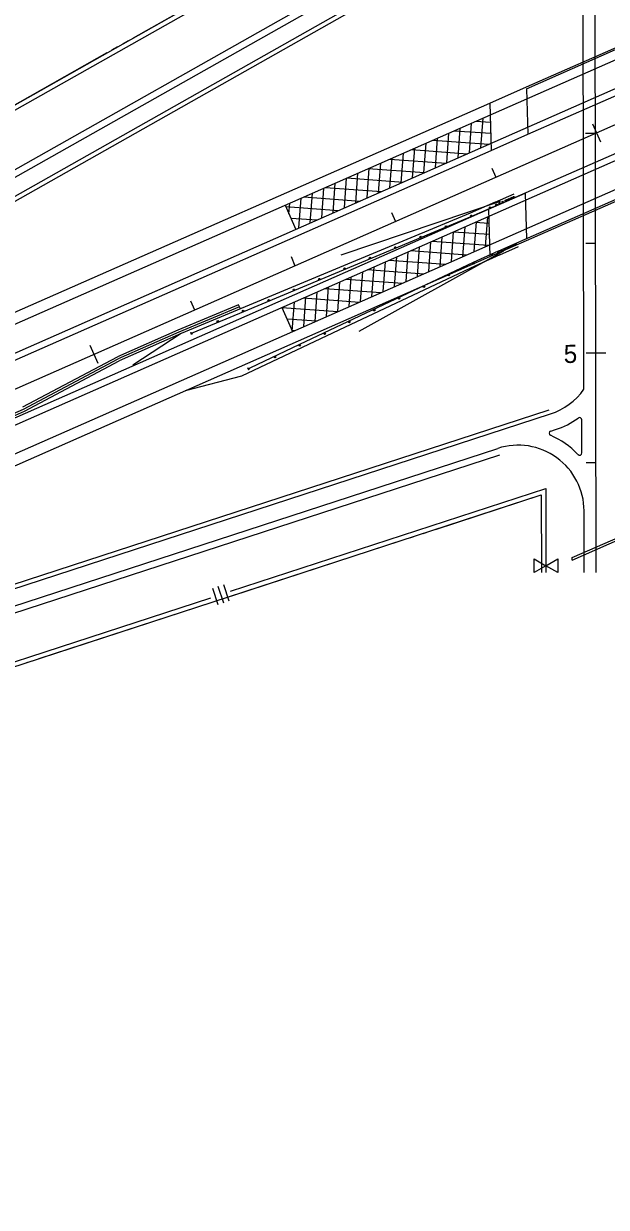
# Model space of a CAD drawing. Extents: x 192699 to 285914, y 194342 to 233219.
# Drawn here: x 237124 to 237654, y 218745 to 219823 of the extents above; entities that cross this region are included whole.
import ezdxf

# ---------------------------------------------------------------- set-up
doc = ezdxf.new("R2010")
doc.units = 0
for name, color, linetype in [('CENT LINE', 7, 'Continuous'), ('CONCRETE', 7, 'Continuous'), ('DRAINAGE', 7, 'Continuous'), ('GUARDRAIL', 7, 'Continuous'), ('PAVEMENT TRANSITION', 7, 'Continuous'), ('R-W - CofA', 7, 'Continuous'), ('R_Draft', 7, 'Continuous'), ('R_Proposed Guardrail', 7, 'Continuous'), ('ROAD', 7, 'Continuous'), ('SHOULDER', 7, 'Continuous'), ('STATIONING1', 7, 'Continuous'), ('STATIONING2', 7, 'Continuous'), ('WRSF', 7, 'Continuous')]:
    doc.layers.add(name, color=color, linetype=linetype)

msp = doc.modelspace()

# ---------------------------------------------------------------- linework, layer by layer
at = {"layer": 'CENT LINE'}
for p, q in [((229622.3, 216190.7), (246993.1, 223840)), ((237645.1, 219323.3), (237643.7, 220123.3))]:
    msp.add_line(p, q, dxfattribs=at)
at = {"layer": 'CONCRETE'}
for p, q in [((237319.4, 219567.1), (237264.1, 219544)), ((237321, 219563.4), (237319.4, 219567.1)), ((237264.1, 219544), (237209.1, 219519.8)), ((237267.2, 219541), (237210.5, 219516)), ((237122.9, 219474), (237209.1, 219519.8)), ((237124.3, 219470.2), (237210.5, 219516)), ((233268.5, 217772.3), (237124.3, 219470.2))]:
    msp.add_line(p, q, dxfattribs=at)
at = {"layer": 'DRAINAGE'}
for p, q in [((237623.1, 219336.8), (237667.1, 219356)), ((237623.1, 219334.6), (237667.1, 219353.8)), ((237623.1, 219334.6), (237623.1, 219336.8))]:
    msp.add_line(p, q, dxfattribs=at)
at = {"layer": 'GUARDRAIL'}
for p, q in [((237557.7, 219661.2), (237412.5, 219612.4)), ((237560.7, 219615.8), (237428.9, 219542.9))]:
    msp.add_line(p, q, dxfattribs=at)
at = {"layer": 'PAVEMENT TRANSITION'}
for p, q in [((237535.4, 219734.3), (237548.7, 219733.3)), ((237540, 219710.1), (237542, 219737.2)), ((237508.9, 219696.4), (237510.9, 219723.5)), ((237515.8, 219725.6), (237549, 219723.3)), ((237519.3, 219701), (237521.3, 219728)), ((237529.7, 219705.5), (237531.6, 219732.6)), ((237488.2, 219687.3), (237490.2, 219714.4)), ((237496.2, 219717), (237547.4, 219713.3)), ((237498.6, 219691.8), (237500.5, 219718.9)), ((237467.5, 219678.2), (237469.5, 219705.2)), ((237476.7, 219708.4), (237527.9, 219704.7)), ((237477.9, 219682.7), (237479.8, 219709.8)), ((237436.5, 219664.5), (237438.4, 219691.6)), ((237437.5, 219691.2), (237488.7, 219687.5)), ((237446.8, 219669), (237448.8, 219696.1)), ((237457.1, 219699.8), (237508.3, 219696.1)), ((237457.2, 219673.6), (237459.1, 219700.7)), ((237415.8, 219655.4), (237417.7, 219682.4)), ((237418, 219682.6), (237469.2, 219678.9)), ((237426.1, 219659.9), (237428.1, 219687)), ((237395.1, 219646.2), (237397, 219673.3)), ((237398.4, 219673.9), (237449.6, 219670.3)), ((237405.4, 219650.8), (237407.4, 219677.9)), ((237365.2, 219649.9), (237365.9, 219659.6)), ((237374.3, 219637.1), (237376.3, 219664.2)), ((237378.8, 219665.3), (237430, 219661.6)), ((237384.7, 219641.7), (237386.7, 219668.8)), ((237361.8, 219657.8), (237371.4, 219635.8)), ((237362.4, 219656.5), (237410.5, 219653)), ((237366.9, 219646.1), (237390.9, 219644.4)), ((237523.6, 219611.1), (237525.6, 219638.2)), ((237534, 219615.6), (237535.9, 219642.7)), ((237534.8, 219642.2), (237547.3, 219641.3)), ((237544.3, 219620.2), (237546.3, 219647.3)), ((237502.9, 219602), (237504.9, 219629)), ((237513.3, 219606.5), (237515.2, 219633.6)), ((237515.2, 219633.6), (237547.6, 219631.3)), ((237476.1, 219616.4), (237527.3, 219612.7)), ((237482.2, 219592.8), (237484.2, 219619.9)), ((237492.6, 219597.4), (237494.5, 219624.5)), ((237495.6, 219625), (237546.8, 219621.3)), ((237451.1, 219579.2), (237453.1, 219606.2)), ((237456.5, 219607.7), (237507.7, 219604.1)), ((237461.5, 219583.7), (237463.4, 219610.8)), ((237471.9, 219588.3), (237473.8, 219615.4)), ((237430.4, 219570), (237432.4, 219597.1)), ((237436.9, 219599.1), (237488.1, 219595.4)), ((237440.8, 219574.6), (237442.7, 219601.7)), ((237399.4, 219556.4), (237401.3, 219583.4)), ((237409.7, 219560.9), (237411.7, 219588)), ((237417.4, 219590.5), (237468.5, 219586.8)), ((237420.1, 219565.5), (237422, 219592.6)), ((237378.2, 219573.3), (237429.4, 219569.6)), ((237378.7, 219547.2), (237380.6, 219574.3)), ((237389, 219551.8), (237391, 219578.9)), ((237397.8, 219581.9), (237449, 219578.2)), ((237358.8, 219564.7), (237368.5, 219542.8)), ((237358.9, 219564.6), (237409.8, 219561)), ((237359.7, 219562.7), (237359.9, 219565.2)), ((237368.3, 219543.2), (237370.3, 219569.8)), ((237363.5, 219554.3), (237390.3, 219552.4)), ((237368, 219543.9), (237370.7, 219543.7))]:
    msp.add_line(p, q, dxfattribs=at)
at = {"layer": 'R-W - CofA'}
for p, q in [((236267.2, 219269.8), (237593.9, 220019.6)), ((237595, 219393.9), (237595.1, 219323.2)), ((237588.6, 219335.6), (237599.3, 219329.4)), ((237588.6, 219323.2), (237588.6, 219335.6)), ((237599.3, 219329.4), (237610, 219335.6)), ((237610, 219335.6), (237610.1, 219323.2)), ((237599.3, 219329.4), (237588.6, 219323.2)), ((237610.1, 219323.2), (237599.3, 219329.4)), ((237295.6, 219309), (237300.5, 219294)), ((237300.6, 219310.7), (237305.5, 219295.7)), ((237305.6, 219312.3), (237310.5, 219297.3))]:
    msp.add_line(p, q, dxfattribs=at)
for points in [[(237223.6, 219810.4), (237362.1, 219888.6)], [(237063.1, 219715), (237364.1, 219885.1)], [(237204, 219799.3), (237209.4, 219802.3)], [(237213.8, 219804.8), (237219.2, 219807.8)], [(237061.1, 219718.5), (237199.6, 219796.8)], [(236242.4, 218952.9), (237595, 219393.9)], [(237312, 219306.1), (237599.2, 219399.7), (237599.3, 219323.2)], [(237498.6, 219362.5), (237595, 219393.9), (237595.1, 219323.2)], [(237476.2, 219355.2), (237482.3, 219357.2)], [(237487.4, 219358.8), (237493.5, 219360.8)], [(237313.3, 219302.1), (237471.2, 219353.5)], [(236951, 219188.4), (237294.1, 219300.2)], [(237137.6, 219244.8), (237295.4, 219296.2)], [(237126.4, 219241.1), (237132.5, 219243.1)]]:
    msp.add_lwpolyline(points, dxfattribs=at)
at = {"layer": 'R_Draft'}
for p, q in [((237555.8, 219615.8), (237533, 219605.6)), ((237555.8, 219615.8), (237572.9, 219623.5)), ((237557.3, 219612.6), (237574.4, 219620.3)), ((237533, 219605.6), (237374.8, 219530.9)), ((237557.3, 219612.6), (237534.4, 219602.4)), ((237534.5, 219602.4), (237421.5, 219549)), ((237421.5, 219549), (237322, 219502.1)), ((237374.8, 219530.9), (237329.5, 219509.5)), ((237327.6, 219509.7), (237329.5, 219509.5)), ((237327.6, 219509.7), (237328.4, 219507.8)), ((237328.4, 219507.8), (237329.5, 219509.5)), ((237322, 219502.1), (237270.8, 219488.7))]:
    msp.add_line(p, q, dxfattribs=at)
for centre in [(237556.1, 219615.2), (237559, 219616.4), (237561.8, 219617.7), (237564.7, 219619), (237566.1, 219619.6), (237567.5, 219620.3), (237569, 219620.9), (237570.4, 219621.5), (237571.8, 219622.2), (237533.3, 219604.9), (237550.4, 219612.6), (237510.7, 219594.2), (237488.1, 219583.6), (237465.5, 219572.9), (237442.9, 219562.2), (237420.3, 219551.5), (237397.7, 219540.8), (237375, 219530.2), (237352.5, 219519.5)]:
    msp.add_circle(centre, 0.75, dxfattribs=at)
at = {"layer": 'R_Proposed Guardrail'}
for p, q in [((237553.1, 219660.7), (237530.2, 219650.6)), ((237553.1, 219660.7), (237570.3, 219668.2)), ((237554.5, 219657.5), (237571.7, 219665)), ((237530.3, 219650.6), (237414.9, 219602.5)), ((237554.5, 219657.5), (237531.6, 219647.4)), ((237531.6, 219647.4), (237323.9, 219560.8)), ((237414.9, 219602.5), (237267.2, 219541)), ((237323.9, 219560.8), (237277.8, 219541.6)), ((237267.2, 219541), (237222.9, 219512)), ((237275.8, 219541.9), (237277.8, 219541.6)), ((237276.5, 219540), (237275.8, 219541.9)), ((237276.5, 219540), (237277.8, 219541.6))]:
    msp.add_line(p, q, dxfattribs=at)
for centre in [(237554.2, 219658.1), (237557.1, 219659.4), (237559.9, 219660.7), (237562.8, 219661.9), (237564.2, 219662.6), (237565.7, 219663.2), (237567.1, 219663.8), (237568.5, 219664.4), (237569.9, 219665.1), (237531.3, 219648.1), (237548.5, 219655.6), (237508.2, 219638.4), (237485.2, 219628.8), (237462.1, 219619.2), (237439, 219609.6), (237415.9, 219600), (237392.9, 219590.4), (237369.8, 219580.7), (237323.6, 219561.5), (237346.7, 219571.1), (237300.5, 219551.9)]:
    msp.add_circle(centre, 0.75, dxfattribs=at)
at = {"layer": 'ROAD'}
for p, q in [((229610.2, 216218.1), (246981, 223867.5)), ((229634.4, 216163.2), (247005.2, 223812.6)), ((236218.3, 219154.3), (238922, 220344.9)), ((236366.7, 219101.6), (239072.4, 220293.1)), ((236231.1, 219183.3), (237602.5, 219958.4)), ((236216.5, 219157.8), (237554.7, 219914.2)), ((237633.9, 219490.2), (237633.1, 219896.7)), ((237581.6, 219763.9), (237716, 219823.1)), ((237582.9, 219722.4), (237717.2, 219781.6)), ((237548.2, 219750.8), (237581.6, 219765.5)), ((237581.6, 219763.9), (237582.9, 219722.4)), ((237548.2, 219750.8), (237549.5, 219707.7)), ((237571.7, 219665), (237706, 219724.2)), ((237549.5, 219707.7), (237582.9, 219722.4)), ((237572.9, 219623.5), (237707.2, 219682.6)), ((237546.9, 219654.1), (237580.3, 219668.8)), ((237580.3, 219668.8), (237581.5, 219627.3)), ((237546.9, 219654.1), (237548.2, 219611)), ((237548.2, 219611), (237581.6, 219625.7)), ((237632, 219432.2), (237631.9, 219462.3)), ((235993.6, 218927), (237555.4, 219436.2)), ((237634.1, 219323.3), (237634, 219379.3))]:
    msp.add_line(p, q, dxfattribs=at)
for points in [[(236255.1, 219028), (237603.4, 219467.7)], [(237603.6, 219451.9), (237608, 219453.4)]]:
    msp.add_lwpolyline(points, dxfattribs=at)
for centre, radius, start, end in [((237584.8, 219524.7), 60, 288.0585, 324.8522), ((237584.8, 219524.7), 75, 288.0585, 305.8617), ((237629.9, 219462.3), 2, 0.1, 125.8617), ((237604.2, 219450), 2, 108.0585, 246.9321), ((237574, 219379.2), 75, 43.4418, 66.9321), ((237574, 219379.2), 60, 0.0999, 108.0585), ((237630, 219432.1), 2, 223.4418, 0.1)]:
    msp.add_arc(centre, radius, start, end, dxfattribs=at)
at = {"layer": 'SHOULDER'}
for p, q in [((236228.2, 219188.6), (237599.5, 219963.6)), ((236340.8, 219223.5), (237556.6, 219910.7)), ((237581.6, 219765.5), (237707.3, 219820.9)), ((236342.6, 219219.9), (237548.2, 219750.8)), ((233331, 217850), (237549.5, 219707.7)), ((237581.6, 219625.7), (237707.3, 219681)), ((233302.7, 217785.2), (237546.9, 219654.1)), ((236370.7, 219092.5), (237548.2, 219611)), ((236267.7, 219036.4), (237602.2, 219471.5)), ((235995.4, 218921.3), (237557.3, 219430.5))]:
    msp.add_line(p, q, dxfattribs=at)
at = {"layer": 'STATIONING1'}
for points in [[(237641.6, 219731.9), (237648.9, 219715.4)], [(237550.1, 219691.6), (237553.7, 219683.3)], [(237458.6, 219651.3), (237462.2, 219643)], [(237367.1, 219611), (237370.7, 219602.7)], [(237275.6, 219570.7), (237279.2, 219562.4)], [(237184, 219530.4), (237191.3, 219513.9)]]:
    msp.add_lwpolyline(points, dxfattribs=at)
at = {"layer": 'STATIONING2'}
for points in [[(237635.4, 219723.3), (237644.4, 219723.3)], [(237635.6, 219623.3), (237644.6, 219623.3)], [(237635.8, 219523.3), (237653.8, 219523.3)], [(237636, 219423.3), (237645, 219423.3)]]:
    msp.add_lwpolyline(points, dxfattribs=at)
at = {"layer": 'WRSF'}
for p, q in [((237320.2, 219565.2), (237264.8, 219542.1)), ((237264.9, 219542.1), (237209.8, 219517.9)), ((237123.6, 219472.1), (237209.8, 219517.9)), ((233267.7, 217774.1), (237123.6, 219472.1))]:
    msp.add_line(p, q, dxfattribs=at)

# ---------------------------------------------------------------- texts
at = {"layer": 'STATIONING2'}
msp.add_text('5', height=16.5, rotation=0.1, dxfattribs=at).set_placement((237615.5, 219514.1))

doc.saveas('drawing.dxf')
